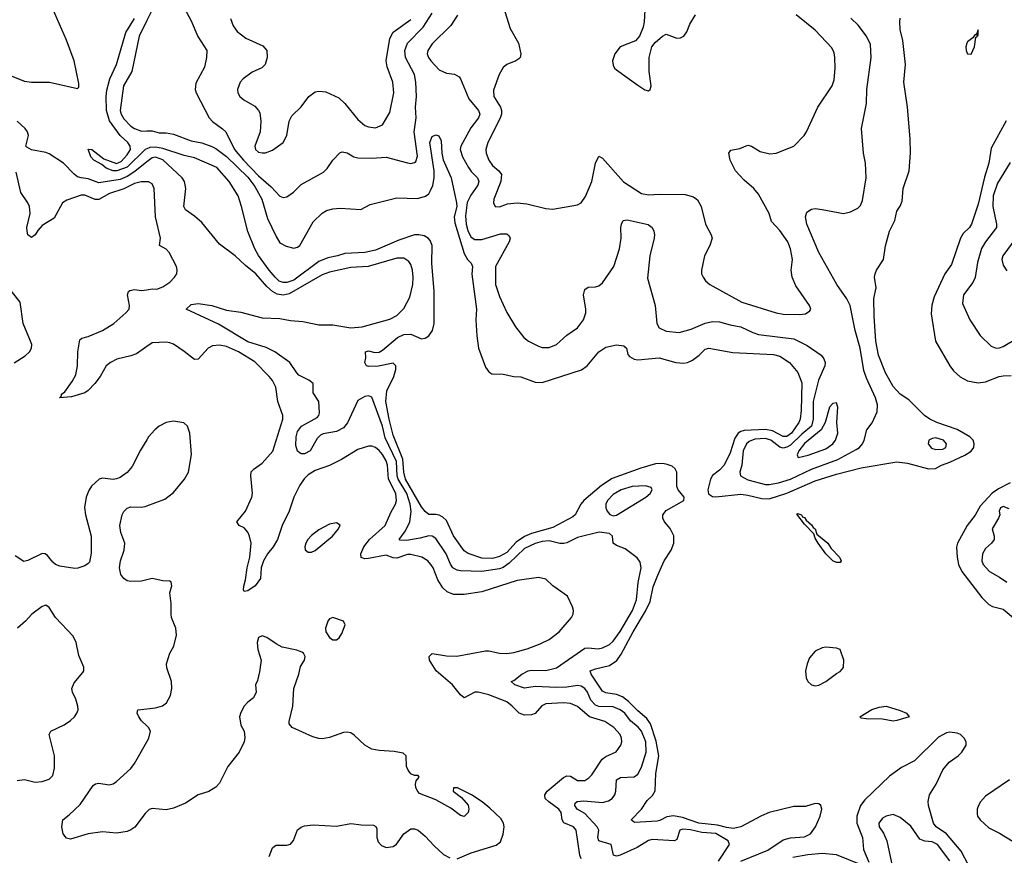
# Model space of a CAD drawing. Header units: inches. Extents: x 1682530 to 1839546, y 640742 to 791647.
# Tile 468 of 656: x 1749283 to 1754837, y 762849 to 767563. Entities that reach past the tile are written whole.
import ezdxf

# ---------------------------------------------------------------- set-up
doc = ezdxf.new("R2010")
doc.units = ezdxf.units.IN
doc.header["$MEASUREMENT"] = 0
doc.layers.add('B7746', color=7, linetype='Continuous')
doc.layers.add('B7756', color=7, linetype='Continuous')

msp = doc.modelspace()

# ---------------------------------------------------------------- linework, layer by layer
at = {"layer": 'B7746', "color": 5}
for points, elevation in [([(1749230, 767248.2), (1749310, 767215.9), (1749350, 767210.2), (1749450.8, 767210.8), (1749610, 767174), (1749617.1, 767182.9), (1749617.5, 767202.5), (1749589.9, 767330), (1749547.6, 767447.6), (1749442.4, 767690)], 660), ([(1750000, 766834.3), (1749990, 766830), (1749890, 766731.3), (1749831.1, 766711.1), (1749810, 766710.8), (1749770, 766726), (1749746.8, 766746.8), (1749702, 766770), (1749685.1, 766790), (1749670, 766832), (1749690, 766830.3), (1749757.6, 766777.6), (1749830, 766751.4), (1749856.3, 766763.7), (1749890, 766801.5), (1749908.2, 766830), (1749906.5, 766850), (1749892.5, 766870), (1749849.4, 766909.4), (1749790, 766992.4), (1749772, 767050), (1749770.4, 767130), (1749774.6, 767165.4), (1749792.2, 767230), (1749829.5, 767309.5), (1749881.5, 767490), (1749930.4, 767569.6)], 640), ([(1750000, 767558.1), (1749956.8, 767470), (1749916.6, 767270), (1749868.8, 767190), (1749850.3, 767050.3), (1749854.9, 767030), (1749870, 767004.6), (1749910, 766963), (1749930, 766948.9), (1749970, 766934.9), (1750000, 766935.6)], 640), ([(1750000, 766760.4), (1749933.4, 766706.6), (1749890, 766679.3), (1749850, 766662.3), (1749730, 766642.1), (1749670, 766665.1), (1749630, 766670.4), (1749610, 766676.9), (1749590, 766690.9), (1749530, 766753.7), (1749450, 766806.6), (1749430, 766814.1), (1749350, 766827.9), (1749323, 766843), (1749317.6, 766850), (1749333.5, 766910), (1749328.1, 766930), (1749314.6, 766950), (1749268.2, 766990)], 660), ([(1750000, 766648.3), (1749968.8, 766648.8), (1749930, 766638.8), (1749871.5, 766608.5), (1749790, 766582.3), (1749730, 766548.3), (1749709.3, 766549.3), (1749650, 766572.5), (1749630, 766572.4), (1749550, 766545.4), (1749525, 766530), (1749477.3, 766442.7), (1749410, 766401.3), (1749385.6, 766374.4), (1749370, 766348.6), (1749350, 766333.7), (1749330, 766349.6), (1749324.5, 766370), (1749323.7, 766390), (1749342.4, 766470), (1749337.7, 766510), (1749329.4, 766530), (1749288.7, 766588.7), (1749263.4, 766703.4)], 680), ([(1749252.5, 765627.5), (1749314, 765666), (1749337.7, 765690), (1749349.7, 765710), (1749350.8, 765730), (1749344.5, 765750), (1749302.8, 765850), (1749285.1, 765970), (1749207.8, 766070)], 720), ([(1750000, 765718.6), (1749941.6, 765678.4), (1749910, 765666.1), (1749831.8, 765648.2), (1749795.2, 765630), (1749771.4, 765610), (1749737.6, 765550), (1749707, 765510), (1749670, 765471.3), (1749650, 765457.2), (1749575.8, 765435.8), (1749508, 765430), (1749519.3, 765440.7), (1749519.3, 765450), (1749537, 765463), (1749579, 765521), (1749600, 765560), (1749609.9, 765610), (1749611, 765689), (1749622.8, 765757.2), (1749633.7, 765766.3), (1749670, 765775.7), (1749750.4, 765809.6), (1749814.5, 765850), (1749881.5, 765910), (1749901.1, 765930), (1749902.3, 765950), (1749891.2, 766010), (1749897.6, 766030), (1749904.6, 766035.4), (1749930, 766040.3), (1749970, 766035.6), (1750000, 766039.7)], 680), ([(1750000, 765192.8), (1749965.3, 765134.7), (1749917.8, 765042.2), (1749890, 765008), (1749850, 764979.6), (1749830, 764973.6), (1749810, 764969.5), (1749750, 764976.2), (1749731.3, 764970), (1749688.8, 764931.2), (1749673.3, 764906.7), (1749658.7, 764870), (1749649.1, 764810.9), (1749654.4, 764770), (1749687.1, 764650), (1749686.8, 764553.2), (1749676.4, 764503.6), (1749670, 764494.5), (1749650, 764482.9), (1749611.8, 764468.2), (1749593.4, 764466.6), (1749510, 764479.7), (1749485.1, 764490), (1749470, 764502.4), (1749440.3, 764540.3), (1749426, 764550), (1749410, 764550.8), (1749330, 764511.3), (1749307.2, 764507.2), (1749258.3, 764538.3)], 720), ([(1750000, 764403), (1749970, 764395.1), (1749910, 764393.6), (1749890, 764397.6), (1749870, 764411.1), (1749853.9, 764433.9), (1749845.6, 764470), (1749851.4, 764510), (1749873, 764570), (1749875.9, 764610), (1749852.9, 764670), (1749847.6, 764710), (1749860.9, 764770), (1749871.4, 764788.6), (1749890, 764807.2), (1749910, 764814.3), (1749970, 764812.6), (1749990, 764817.3), (1750000, 764821)], 720), ([(1749269.1, 763270.9), (1749310, 763276.9), (1749370, 763261.3), (1749410, 763265.2), (1749450, 763278.7), (1749470, 763299.1), (1749479, 763341), (1749479.8, 763410), (1749450, 763531.3), (1749459.3, 763550), (1749534.1, 763585.9), (1749569.2, 763610), (1749593.2, 763630), (1749606, 763650), (1749612.7, 763670), (1749612, 763690), (1749600.5, 763730), (1749580.7, 763770), (1749576.9, 763790), (1749590, 763822), (1749639.3, 763880.7), (1749644.5, 763890), (1749645.1, 763910), (1749616.1, 763976.1), (1749600.9, 764050), (1749584.9, 764084.9), (1749484.8, 764190), (1749450, 764246.6), (1749430, 764259.6), (1749410, 764253.3), (1749352.2, 764210), (1749316, 764170), (1749270, 764129.7)], 740), ([(1750000, 763579), (1749970, 763606.9), (1749955.1, 763630), (1749946.2, 763650), (1749949.5, 763670), (1750000, 763675.6)], 720), ([(1750000, 763095.1), (1749990, 763085.4), (1749932, 763008), (1749910, 762992), (1749890, 762984.2), (1749830, 762974.6), (1749750, 762980.9), (1749670, 762969.7), (1749570, 762939.5), (1749546.6, 762946.6), (1749528, 762970), (1749520.5, 763010), (1749526.6, 763050), (1749562.9, 763077.1), (1749625.2, 763134.8), (1749697.2, 763242.8), (1749710, 763253), (1749730, 763256.4), (1749787.5, 763247.5), (1749810, 763253.1), (1749830, 763266.3), (1749910, 763339.5), (1749930, 763366.4), (1750000, 763488.8)], 720)]:
    msp.add_lwpolyline(points, dxfattribs=dict(at, elevation=elevation))
at = {"layer": 'B7756', "color": 5}
for points, elevation in [([(1750000, 767874.4), (1750010.4, 767870), (1750042, 767850), (1750042.5, 767842.5), (1750052.8, 767832.8), (1750070, 767826), (1750087.8, 767770), (1750086.9, 767750), (1750035.3, 767630), (1750000, 767558.1)], 640), ([(1752817.1, 767750), (1752804.9, 767550), (1752799.3, 767520.7), (1752778.8, 767470), (1752756.1, 767443.9), (1752670, 767409.4), (1752640.4, 767370), (1752626.7, 767330), (1752630, 767306), (1752638, 767290), (1752650, 767279.3), (1752770, 767193), (1752810, 767166.8), (1752830, 767161), (1752839, 767170), (1752845.2, 767190), (1752834, 767270), (1752833.2, 767350), (1752849.4, 767410.6), (1752866.6, 767433.4), (1752909.3, 767470.7), (1752930, 767481), (1752990, 767459.1), (1753010, 767460.7), (1753030, 767470.8), (1753045.8, 767494.2), (1753062.5, 767537.5), (1753094.7, 767590)], 720), ([(1750211.8, 767630), (1750250, 767557.3), (1750287.5, 767467.5), (1750338.9, 767390), (1750337.7, 767350), (1750324.9, 767295.1), (1750276, 767204), (1750273.4, 767170), (1750278, 767150), (1750351, 767010), (1750370, 766988.7), (1750427.9, 766947.9), (1750445.8, 766930), (1750494.7, 766830), (1750545.3, 766770), (1750630, 766682.4), (1750701, 766621), (1750750, 766566.7), (1750770, 766559.5), (1750790, 766564.4), (1750827.3, 766590), (1750870, 766633.1), (1750996.3, 766703.7), (1751017.4, 766722.6), (1751049.8, 766770.2), (1751088.5, 766811.5), (1751102.8, 766817.2), (1751130, 766811.3), (1751168.6, 766788.6), (1751190, 766783.9), (1751270, 766781.2), (1751350, 766787.3), (1751470, 766754.7), (1751490, 766752.3), (1751510, 766756.9), (1751516.9, 766763.1), (1751527.4, 766792.6), (1751508.1, 766930), (1751518.5, 767010), (1751515.8, 767070), (1751521.5, 767130), (1751518.1, 767210), (1751510, 767253.5), (1751459.5, 767350), (1751455.4, 767390), (1751471, 767430), (1751559.3, 767520.7), (1751610, 767600.6)], 660), ([(1752019, 767610), (1752050, 767513), (1752095.8, 767430), (1752110.4, 767370), (1752106.8, 767350), (1752098, 767342), (1752081, 767330), (1752030, 767309.5), (1752010, 767293.2), (1751986.9, 767253.1), (1751955.5, 767164.5), (1751957.1, 767130), (1751995.2, 767070), (1752000.9, 767050), (1751999.9, 767030), (1751992.6, 767007.4), (1751924, 766870), (1751913.2, 766830), (1751914, 766810), (1751928.7, 766770), (1751950, 766739.7), (1751985, 766710), (1752000.1, 766690), (1751997.9, 766650), (1751958, 766550), (1751956.5, 766530), (1751965.5, 766510), (1751990, 766506.7), (1752035.2, 766524.8), (1752090, 766530.2), (1752143.8, 766523.8), (1752250, 766498.7), (1752290, 766494.4), (1752430, 766518.4), (1752450, 766530.4), (1752475.2, 766564.8), (1752510.7, 766650), (1752530, 766754), (1752550, 766792.2), (1752570, 766781.1), (1752688.7, 766648.7), (1752790, 766583.2), (1752830, 766574.8), (1752890, 766578.7), (1753037, 766577), (1753083.5, 766563.5), (1753106.2, 766546.2), (1753126.5, 766510), (1753150.4, 766410), (1753183.8, 766350), (1753188.2, 766330), (1753175.5, 766290), (1753145.5, 766230), (1753128, 766150), (1753128, 766130), (1753138, 766110), (1753150.6, 766090), (1753176.3, 766070), (1753357.1, 765970), (1753550.8, 765910), (1753590, 765902), (1753681, 765899), (1753715.8, 765904.2), (1753739.5, 765920.5), (1753745.2, 765930), (1753738, 765950), (1753661.2, 766061.2), (1753641, 766110), (1753634.3, 766150), (1753641.5, 766210), (1753630.7, 766270), (1753615.3, 766310), (1753570, 766374.3), (1753523.8, 766423.8), (1753511, 766470), (1753450, 766578.7), (1753424.7, 766610), (1753370, 766657.2), (1753321.2, 766710), (1753289.9, 766769.9), (1753282.7, 766810), (1753293.9, 766826.1), (1753344.4, 766835.6), (1753390, 766856), (1753410, 766850.3), (1753459.6, 766819.6), (1753513.8, 766806.2), (1753550, 766810.3), (1753650, 766850.4), (1753707.8, 766910), (1753721.1, 766930), (1753785.1, 767070), (1753865.4, 767190), (1753877, 767223), (1753882.7, 767290), (1753881.2, 767350), (1753876.8, 767376.8), (1753863.7, 767403.7), (1753770, 767504.2), (1753663.5, 767590)], 680), ([(1750000, 766935.6), (1750030, 766936.3), (1750070, 766925.5), (1750110, 766924), (1750150, 766916.3), (1750250, 766879.3), (1750310, 766867.4), (1750366.8, 766846.8), (1750390, 766835.6), (1750450, 766790.5), (1750570, 766674.5), (1750610, 766622.5), (1750648.7, 766550), (1750681.7, 766441.7), (1750730, 766339.5), (1750750, 766304.9), (1750785.6, 766285.6), (1750830, 766273.6), (1750850, 766279.1), (1750864, 766290), (1750937.9, 766422.1), (1750988.3, 766471.7), (1751013.7, 766486.3), (1751050, 766496.6), (1751090, 766500.3), (1751207.3, 766492.8), (1751260.1, 766519.9), (1751410, 766557.6), (1751526.2, 766553.8), (1751572.7, 766567.3), (1751590, 766581.3), (1751600.7, 766599.3), (1751612.5, 766627.5), (1751621.2, 766670), (1751620.9, 766710), (1751596.8, 766870), (1751610, 766903.7), (1751630, 766913.4), (1751647.3, 766907.3), (1751659.9, 766879.9), (1751664.1, 766810), (1751672.2, 766772.2), (1751717.6, 766670), (1751747.3, 766530), (1751748.5, 766510), (1751734.4, 766450), (1751737.6, 766417.6), (1751790, 766244.9), (1751809.8, 766209.8), (1751829.4, 766190), (1751837.7, 766170), (1751832.7, 766127.3), (1751860.2, 765930), (1751856.4, 765870), (1751860.7, 765779.3), (1751871.1, 765710), (1751910, 765603), (1751930, 765575.8), (1751945.9, 765565.9), (1752010, 765562.4), (1752070, 765549.2), (1752110, 765547.9), (1752190, 765517.2), (1752230, 765515.9), (1752452.8, 765587.2), (1752484.7, 765610), (1752550, 765690.1), (1752590, 765716.2), (1752650, 765729.6), (1752690, 765723.8), (1752705, 765710), (1752714, 765674), (1752722.7, 765662.7), (1752748.1, 765648.1), (1752770, 765644.6), (1752890, 765655.9), (1752984.9, 765630), (1753030, 765625.9), (1753050, 765629.4), (1753077.4, 765642.6), (1753115.8, 765670), (1753150, 765703.8), (1753170, 765710.3), (1753304.6, 765684.6), (1753534.4, 765674.4), (1753570, 765664.7), (1753625.3, 765630), (1753672.2, 765572.2), (1753694, 765514), (1753690, 765359), (1753684.8, 765310), (1753676.9, 765290), (1753635.7, 765230), (1753610, 765212.4), (1753590, 765210.7), (1753530, 765243.5), (1753490, 765250.7), (1753370, 765244.8), (1753350, 765239.5), (1753335.6, 765230), (1753317.7, 765202.3), (1753290, 765120.3), (1753256.9, 765050), (1753230, 765022.2), (1753190, 764991.5), (1753179.8, 764970), (1753163.8, 764910), (1753169, 764889), (1753190, 764873.8), (1753210, 764872), (1753350, 764885.4), (1753390, 764881.2), (1753470, 764861), (1753510, 764860.6), (1753610, 764892.3), (1753770, 764961.9), (1753890, 764999.8), (1754030, 765034.8), (1754230, 765068.5), (1754290, 765061.6), (1754410, 765029.5), (1754448.6, 765031.4), (1754482, 765050), (1754530, 765067.1), (1754613.6, 765106.4), (1754650.4, 765129.6), (1754665.4, 765150), (1754667.1, 765170), (1754661.1, 765190), (1754642.8, 765210), (1754570, 765250.3), (1754455.3, 765290), (1754416.4, 765310), (1754386.8, 765330), (1754298.1, 765418.1), (1754250, 765450.8), (1754210, 765494.2), (1754166.9, 765570), (1754127.6, 765670), (1754111.4, 765750), (1754102.5, 765890), (1754101.6, 765990), (1754114, 766050), (1754105.2, 766110), (1754109.2, 766130), (1754116, 766150), (1754154.5, 766210), (1754167.2, 766287.2), (1754189.6, 766370), (1754219.5, 766430), (1754230, 766482), (1754249.4, 766510.6), (1754260.2, 766539.8), (1754267, 766610), (1754299.5, 766710), (1754307.9, 766812.1), (1754306.6, 766890), (1754291.3, 767070), (1754269.6, 767210), (1754279.6, 767310), (1754264.9, 767444.9), (1754250, 767508), (1754247.3, 767550), (1754250, 767572)], 640), ([(1750473, 767570), (1750488.1, 767528.1), (1750510, 767496), (1750558.1, 767458.1), (1750655.5, 767415.5), (1750676.5, 767390), (1750679.7, 767350), (1750667.2, 767310), (1750648.3, 767291.7), (1750593.7, 767266.3), (1750543.7, 767230), (1750526.3, 767210), (1750512, 767170), (1750512.7, 767150), (1750524.9, 767130), (1750547.3, 767110), (1750610, 767075.8), (1750631, 767051), (1750637, 767037), (1750642.8, 766990), (1750639.1, 766930), (1750610.3, 766850), (1750612.4, 766830), (1750630, 766815.3), (1750650, 766811.7), (1750670, 766811.7), (1750710, 766827.2), (1750770, 766870.6), (1750789.6, 766910), (1750803.6, 766990), (1750818.6, 767021.4), (1750870, 767070.5), (1750913.3, 767130), (1750950, 767156.5), (1750970, 767159.6), (1751010, 767155.2), (1751082.5, 767122.5), (1751116.9, 767090), (1751190, 767000.3), (1751230, 766966.5), (1751250, 766957.7), (1751290, 766953.1), (1751329.7, 766970.3), (1751370, 767038.8), (1751393.2, 767150), (1751387.5, 767210), (1751356.7, 767296.7), (1751350.8, 767330), (1751370, 767456), (1751390, 767492.1), (1751490, 767564.6)], 680), ([(1751751.7, 767588.3), (1751715.8, 767530), (1751610, 767426.2), (1751585.6, 767390), (1751582.2, 767370), (1751588.9, 767350), (1751603, 767330), (1751650, 767280.1), (1751690, 767260.9), (1751734.8, 767254.8), (1751761.4, 767241.4), (1751770.1, 767230.1), (1751816.4, 767116.4), (1751871.7, 767050), (1751878.3, 767030), (1751871.5, 767010), (1751827.5, 766952.5), (1751772.1, 766850), (1751768.4, 766830), (1751780.1, 766790), (1751813.9, 766730), (1751830, 766706), (1751865.4, 766670), (1751873.7, 766650), (1751867.5, 766630), (1751827.2, 766572.8), (1751807.7, 766532.3), (1751797.1, 766457.1), (1751801.8, 766410), (1751810, 766373.1), (1751821.8, 766350), (1751830, 766336.5), (1751850, 766322.3), (1751890, 766322.7), (1751994.4, 766354.4), (1752030, 766354.6), (1752044.4, 766344.4), (1752050.3, 766330), (1752044.9, 766310), (1751966.7, 766170), (1751966, 766070), (1751990, 766000.7), (1752030, 765910.6), (1752080.3, 765830), (1752126.7, 765770), (1752153, 765750), (1752210, 765720.3), (1752230, 765714.3), (1752270, 765713.1), (1752310, 765730.3), (1752370, 765782.6), (1752430, 765824.4), (1752462.6, 765870), (1752476.8, 765910), (1752477.3, 765930), (1752463.5, 766010), (1752470, 766040.7), (1752490, 766053.4), (1752530, 766055.3), (1752550, 766060.9), (1752570, 766077.7), (1752634.6, 766170), (1752666.6, 766270), (1752675.4, 766330), (1752674, 766390), (1752677.3, 766410), (1752687.8, 766430), (1752710, 766434.6), (1752827.1, 766407.1), (1752850.4, 766390), (1752860.3, 766370), (1752863.2, 766350), (1752862, 766330), (1752836.8, 766230), (1752824.5, 766104.5), (1752868.2, 765950), (1752876, 765850), (1752890, 765824.2), (1752930, 765806.7), (1753002.3, 765797.7), (1753070, 765816.3), (1753150.2, 765850.2), (1753190, 765859.5), (1753230, 765859.1), (1753290, 765840.8), (1753350.4, 765830), (1753417.5, 765797.5), (1753450, 765786.8), (1753650, 765762.8), (1753724.9, 765724.9), (1753802.8, 765670), (1753819, 765650), (1753825.5, 765630), (1753823.5, 765610), (1753789.2, 765530), (1753757.9, 765410), (1753758.9, 765310), (1753750.1, 765270), (1753694.7, 765225.3), (1753630, 765163.6), (1753610, 765151.7), (1753590, 765146.4), (1753570, 765151.4), (1753519.5, 765190), (1753490, 765201.2), (1753430, 765197.3), (1753397, 765183), (1753382.2, 765170), (1753363.7, 765130), (1753355.9, 765050), (1753345.7, 765010), (1753349.6, 764989.6), (1753390, 764966.4), (1753490, 764940.9), (1753510, 764940.1), (1753562.9, 764950), (1753630, 764970.8), (1753750, 765028.1), (1753898.4, 765081.6), (1754001.8, 765138.2), (1754019.8, 765150), (1754036.5, 765170), (1754045.8, 765190), (1754061, 765250), (1754091.1, 765288.9), (1754120.3, 765350), (1754122, 765390), (1754109.8, 765430), (1754059.9, 765539.9), (1754044.6, 765584.6), (1754024.3, 765710), (1753995, 765810), (1753968.1, 765950), (1753949.1, 765989.1), (1753892.2, 766070), (1753790, 766249.7), (1753723.4, 766410), (1753714.8, 766450), (1753723.6, 766476.4), (1753750, 766494.6), (1753770, 766497.4), (1753810, 766492.9), (1753930, 766470.3), (1753970, 766479), (1754010, 766499.6), (1754025.2, 766514.8), (1754037.3, 766542.7), (1754056.8, 766670), (1754053.5, 766753.5), (1754041.8, 766810), (1754031, 766949), (1754059.8, 767090), (1754060.7, 767170), (1754085.6, 767350), (1754082.2, 767422.2), (1754059.8, 767470), (1754012.5, 767532.5), (1753971.8, 767571.8)], 660), ([(1754847.8, 766992.2), (1754761.7, 766838.3), (1754750, 766753.2), (1754725.9, 766674.1), (1754690, 766522.9), (1754652, 766410), (1754639.8, 766390), (1754604.1, 766355.9), (1754589.7, 766330.3), (1754538.5, 766181.5), (1754501.3, 766130), (1754441, 765999), (1754427.4, 765952.6), (1754424.2, 765904.2), (1754448.1, 765750), (1754529.6, 765609.6), (1754550, 765581.8), (1754587.6, 765547.6), (1754630, 765525.5), (1754690, 765514.3), (1754730, 765519.4), (1754807.3, 765550), (1754830, 765553.7), (1754875.5, 765555.5)], 640), ([(1753350, 762816), (1753502.2, 762877.8), (1753590, 762936.8), (1753630, 762947.1), (1753710, 762953.4), (1753742.9, 762970), (1753772.1, 763010), (1753798, 763070), (1753808.4, 763110), (1753802.4, 763130), (1753790, 763139.1), (1753770, 763140.8), (1753715.3, 763124.7), (1753650, 763123.9), (1753510, 763089.7), (1753467.9, 763072.1), (1753350, 763008.7), (1753310, 763000.8), (1753270, 763005.5), (1753219.8, 763019.8), (1753113.7, 763030), (1753021.5, 763061.5), (1752970, 763072), (1752933.7, 763066.3), (1752894.6, 763045.4), (1752878.4, 763041.6), (1752750, 763034.5), (1752732.3, 763050), (1752790.7, 763109.3), (1752822.6, 763157.4), (1752853.2, 763186.8), (1752867.6, 763212.4), (1752871.4, 763310), (1752889, 763410), (1752873.8, 763493.8), (1752840.2, 763590), (1752820.8, 763620.8), (1752770, 763663.9), (1752717.2, 763717.2), (1752682.7, 763742.7), (1752650, 763757.1), (1752590, 763765.8), (1752570, 763774.2), (1752507.1, 763870), (1752500.5, 763890), (1752530, 763901.8), (1752610, 763919), (1752651.8, 763948.2), (1752676.6, 763983.4), (1752743.6, 764110), (1752813.4, 764226.6), (1752838.7, 764281.3), (1752856.3, 764363.7), (1752881.7, 764430), (1752918.5, 764510), (1752958.3, 764570), (1752972.7, 764610), (1752972.1, 764652.1), (1752952.1, 764692.1), (1752919.3, 764730), (1752909.8, 764750), (1752911.6, 764770), (1752930, 764794.8), (1753029.9, 764850.1), (1753031.5, 764870), (1752997.3, 764910), (1752989.5, 764929.5), (1752989.9, 765009.9), (1752981, 765030), (1752963.8, 765043.8), (1752934.3, 765054.3), (1752910, 765058.4), (1752870, 765057), (1752786.1, 765033.9), (1752625.2, 764974.8), (1752564.8, 764935.2), (1752465.4, 764850), (1752447.9, 764830), (1752416.6, 764770), (1752402.5, 764757.5), (1752290, 764697.7), (1752170, 764664.2), (1752130, 764648.1), (1752084.3, 764615.7), (1752030, 764558), (1751990, 764534.5), (1751950, 764523.7), (1751890, 764525.4), (1751812.4, 764552.4), (1751790, 764566), (1751730, 764651.7), (1751690, 764737.5), (1751670, 764756.8), (1751650, 764767.2), (1751630, 764772), (1751590, 764771.6), (1751570, 764787.8), (1751550, 764814.5), (1751459.5, 764970), (1751450, 765010), (1751444.1, 765084.1), (1751390, 765219.2), (1751366.3, 765310), (1751348.5, 765410), (1751353.3, 765470), (1751394, 765550), (1751405, 765590), (1751403.9, 765610), (1751390, 765624.7), (1751307.5, 765607.5), (1751250, 765606.4), (1751239.3, 765610), (1751229.7, 765629.7), (1751235.1, 765655.1), (1751234, 765690), (1751250, 765694.9), (1751286.3, 765686.3), (1751310, 765687.6), (1751330, 765699.1), (1751414.5, 765770), (1751450, 765787.1), (1751490, 765788.7), (1751550, 765763.2), (1751570, 765765.6), (1751590, 765779), (1751610.9, 765809.1), (1751620.5, 765850), (1751621.8, 766030), (1751608.5, 766190), (1751609.2, 766289.2), (1751597.5, 766317.5), (1751587.4, 766330), (1751563.7, 766343.7), (1751534, 766350), (1751510, 766349), (1751421.3, 766318.7), (1751290, 766263.7), (1751230, 766249.8), (1751116.3, 766243.7), (1751076.3, 766230), (1751020.8, 766219.3), (1750970, 766198.5), (1750830, 766093.8), (1750790, 766079.5), (1750770, 766079.9), (1750747.5, 766087.5), (1750724, 766110), (1750689.5, 766150), (1750630, 766233.3), (1750609.7, 766270.3), (1750570, 766368.7), (1750535.1, 766510), (1750515.1, 766570), (1750465.1, 766650), (1750395.4, 766730), (1750270, 766783.4), (1750210, 766796.2), (1750090, 766836.1), (1750050, 766844.7), (1750017.8, 766842.2), (1750000, 766834.3)], 640), ([(1753224.4, 762815.6), (1753286, 762910), (1753278.3, 762930), (1753210, 762972.4), (1753130, 762978.3), (1753067.4, 762992.6), (1753023.6, 762996.4), (1753006.2, 762990), (1752990, 762938.9), (1752977.1, 762930), (1752850, 762938.1), (1752830, 762932.1), (1752766.5, 762893.5), (1752670, 762849.3), (1752650, 762844.1), (1752631.8, 762850), (1752618.7, 762910), (1752549.8, 762930), (1752544.5, 762950), (1752550.5, 762990), (1752540.9, 763010), (1752470, 763085.5), (1752428.4, 763110), (1752414.2, 763130), (1752416, 763144), (1752427.9, 763152.1), (1752464.6, 763155.4), (1752570, 763146.6), (1752604.6, 763155.4), (1752625.7, 763170), (1752639.8, 763190), (1752645.5, 763210), (1752650, 763275.3), (1752672.6, 763287.4), (1752748.5, 763291.5), (1752770, 763307.1), (1752790, 763346), (1752816.4, 763430), (1752815.7, 763490), (1752789.9, 763549.9), (1752772.4, 763572.4), (1752727.7, 763607.7), (1752695.8, 763650), (1752670, 763669.9), (1752630, 763686.2), (1752550, 763688.3), (1752530, 763695.6), (1752505.1, 763725.1), (1752486.2, 763770), (1752470, 763789.9), (1752450, 763802.9), (1752430, 763807.1), (1752370, 763797.1), (1752310, 763795.3), (1752190, 763801.8), (1752130, 763792.2), (1752076.2, 763810), (1752056, 763830), (1752070, 763835.3), (1752115.5, 763870), (1752150.3, 763889.7), (1752170, 763893.6), (1752250, 763891.6), (1752310, 763905.9), (1752470, 764017), (1752490, 764020.1), (1752545.6, 764014.4), (1752570, 764018.7), (1752610, 764038.4), (1752630, 764057.3), (1752670, 764110.9), (1752739.7, 764230), (1752763.1, 764290), (1752771.5, 764388.5), (1752788.2, 764470), (1752783, 764503), (1752766.6, 764526.6), (1752698.2, 764578.2), (1752650, 764596.3), (1752629.7, 764609.7), (1752626, 764650), (1752610, 764663.7), (1752551.9, 764671.9), (1752430, 764641.7), (1752370, 764611.7), (1752352.4, 764607.6), (1752330, 764608.2), (1752270, 764623.4), (1752230, 764618.6), (1752190, 764607.1), (1752130, 764580.1), (1752043.8, 764496.2), (1752010, 764472.5), (1751990, 764465), (1751889.9, 764449.9), (1751770, 764453.4), (1751750, 764456.9), (1751727.1, 764470), (1751712.2, 764492.2), (1751688.2, 764550), (1751630, 764635.3), (1751610, 764649.2), (1751590, 764650.4), (1751542.3, 764637.7), (1751465.5, 764625.5), (1751427.2, 764627.2), (1751424, 764630), (1751459.9, 764680.1), (1751484.2, 764730), (1751491.4, 764788.6), (1751485.4, 764830), (1751466.7, 764890), (1751418.7, 764970), (1751413.1, 764990), (1751408.4, 765070), (1751344.9, 765204.9), (1751329.9, 765270.1), (1751270, 765434), (1751250, 765441.5), (1751230, 765438), (1751190, 765415.4), (1751131.3, 765288.7), (1751110, 765260.2), (1751070, 765239.3), (1750994.2, 765225.8), (1750980.4, 765219.6), (1750960.5, 765199.5), (1750920.8, 765130), (1750890, 765113.3), (1750870, 765114.7), (1750849.8, 765129.8), (1750841.5, 765161.5), (1750842, 765210), (1750850, 765239.6), (1750872.7, 765270), (1750961.1, 765318.9), (1750971.3, 765330), (1750974.5, 765345.5), (1750969.9, 765409.9), (1750938.4, 765458.4), (1750937.7, 765510), (1750913.6, 765530), (1750858.2, 765558.2), (1750845.7, 765570), (1750806.6, 765630), (1750722.2, 765690), (1750673.6, 765713.6), (1750570, 765745.7), (1750404.4, 765844.4), (1750222, 765930), (1750250, 765955.8), (1750290, 765961.7), (1750367.3, 765950), (1750450, 765924.5), (1750530, 765913.7), (1750650, 765881.6), (1750750, 765877.2), (1750810, 765866.4), (1750880.5, 765860.5), (1750970, 765842.5), (1751050, 765840.9), (1751150, 765823.8), (1751214, 765830), (1751370, 765873.4), (1751410, 765894.3), (1751450, 765933.7), (1751483.2, 765996.8), (1751501, 766070), (1751503.4, 766110), (1751499.5, 766150), (1751490, 766181.6), (1751478.2, 766198.2), (1751450, 766216.8), (1751410, 766218.5), (1751249.2, 766170.8), (1751150, 766164.3), (1751030, 766139.5), (1750990, 766122.7), (1750803.1, 766016.9), (1750770, 766009), (1750734.6, 766014.6), (1750710, 766029), (1750678, 766058), (1750615.6, 766130), (1750556.2, 766176.2), (1750499.4, 766230), (1750410, 766295.8), (1750310, 766419.8), (1750270, 766455.3), (1750219.1, 766490), (1750208.9, 766510), (1750221, 766610), (1750213, 766650), (1750199.8, 766670), (1750090, 766773), (1750050, 766788), (1750030, 766784.6), (1750000, 766760.4)], 660), ([(1754870, 766757.7), (1754798.8, 766641.2), (1754773.7, 766570), (1754771.2, 766510), (1754793.4, 766410), (1754792.6, 766390), (1754730, 766309.8), (1754708.6, 766271.4), (1754686.3, 766193.7), (1754672, 766108), (1754659.7, 766080.3), (1754606.4, 766010), (1754601.3, 765961.3), (1754643.1, 765870), (1754700.5, 765780.5), (1754761.8, 765721.8), (1754790, 765710.3), (1754810, 765711.4), (1754830, 765719), (1754910, 765767.2)], 660), ([(1750000, 766039.7), (1750030, 766043.8), (1750057.2, 766042.8), (1750090, 766056.5), (1750130, 766083.1), (1750157, 766110), (1750169.5, 766130), (1750172.3, 766150), (1750167, 766170), (1750126.6, 766250), (1750110, 766268), (1750071.6, 766290), (1750076.8, 766330), (1750049.8, 766450), (1750042.3, 766610), (1750030, 766636.2), (1750010, 766648.2), (1750000, 766648.3)], 680), ([(1754900.8, 766330), (1754829.2, 766230), (1754822.8, 766210), (1754830, 766177.3), (1754850, 766145.5)], 680), ([(1752450, 762828.2), (1752441.9, 762850), (1752421.5, 762990), (1752407.1, 763010), (1752351.4, 763031.4), (1752342.6, 763050), (1752336.6, 763090), (1752325, 763110), (1752267.8, 763150), (1752247.5, 763170), (1752244.7, 763190), (1752257.7, 763210), (1752350, 763287.6), (1752370, 763297.6), (1752390, 763295.5), (1752430, 763271.6), (1752470, 763271.8), (1752494.1, 763285.9), (1752510, 763302.8), (1752568.6, 763391.4), (1752590, 763406.6), (1752647.3, 763432.7), (1752673.3, 763470), (1752678.8, 763490), (1752677.4, 763510), (1752669.8, 763530), (1752634.8, 763570), (1752583.7, 763603.7), (1752496.2, 763630), (1752430, 763688.4), (1752390, 763706), (1752350, 763709.9), (1752250, 763703.9), (1752228, 763692), (1752190.8, 763649.2), (1752170, 763641.8), (1752130, 763639.1), (1752100.3, 763650), (1752061.8, 763690), (1752030, 763714.6), (1751930, 763755.2), (1751870, 763769.9), (1751850, 763768.5), (1751790, 763737.2), (1751770, 763753.5), (1751723.7, 763810), (1751631.6, 763890), (1751594.8, 763950), (1751592.8, 763970), (1751610, 763987.2), (1751690, 763974), (1751748.3, 763971.7), (1751910, 764003.2), (1751930, 764003.2), (1751990, 763990.2), (1752031.7, 763988.3), (1752070, 763993.2), (1752145.9, 764014.1), (1752218.9, 764041.1), (1752270, 764067), (1752325.6, 764110), (1752396.2, 764190), (1752405.6, 764210), (1752406, 764230), (1752401.6, 764250), (1752373.3, 764310), (1752290, 764368.3), (1752250, 764407.2), (1752210, 764417.1), (1752090, 764399.7), (1751890, 764335.2), (1751790, 764319.4), (1751730, 764320.7), (1751694.7, 764334.7), (1751670, 764358.8), (1751642.2, 764402.2), (1751615, 764470), (1751602.6, 764490), (1751584.5, 764510), (1751551.4, 764531.4), (1751490, 764545.6), (1751470, 764545.9), (1751410, 764524.5), (1751390, 764526.4), (1751350, 764542.3), (1751250, 764523.1), (1751230, 764521.9), (1751210, 764529.8), (1751207.7, 764550), (1751224.8, 764590), (1751255.4, 764630), (1751344.5, 764710), (1751376.8, 764783.2), (1751403.4, 764830), (1751409.1, 764850), (1751405, 764890), (1751363.9, 764970), (1751357, 765050), (1751350, 765073.8), (1751330, 765109.8), (1751310, 765132.5), (1751290, 765148.7), (1751270, 765156.8), (1751250, 765156.8), (1751190, 765138.2), (1751098.5, 765081.5), (1751030, 765048.9), (1750950, 765019.5), (1750910, 764994.5), (1750887.1, 764972.9), (1750863.3, 764936.7), (1750830.1, 764869.9), (1750803.1, 764790), (1750764.4, 764710), (1750737, 764630), (1750712.8, 764590), (1750680.1, 764550), (1750658, 764510), (1750646, 764470), (1750641.1, 764410), (1750611.5, 764370), (1750570, 764341.2), (1750550, 764337), (1750545.7, 764345.7), (1750546.5, 764366.5), (1750557.7, 764402.3), (1750567, 764470), (1750581.6, 764530), (1750589.3, 764610), (1750580.1, 764650), (1750570, 764672.7), (1750550, 764696.8), (1750520.9, 764710), (1750507.6, 764730), (1750556.8, 764790), (1750593.4, 764870), (1750596.5, 764890), (1750586.1, 764990), (1750588.6, 765011.4), (1750605.1, 765030), (1750650, 765061), (1750711.1, 765128.9), (1750767.1, 765310), (1750767.4, 765330), (1750739.8, 765410), (1750728, 765490), (1750710, 765528.2), (1750690.8, 765550), (1750610, 765632.5), (1750518, 765690), (1750450, 765719.6), (1750410, 765726.5), (1750370, 765723.2), (1750345.5, 765710), (1750290, 765648.4), (1750270, 765646.4), (1750211, 765691), (1750150, 765731.7), (1750130, 765740.3), (1750110, 765743.5), (1750030, 765739.3), (1750000, 765718.6)], 680), ([(1750000, 764821), (1750101.1, 764858.9), (1750150, 764896.5), (1750213.7, 764970), (1750235.4, 765010), (1750253.1, 765110), (1750242, 765230), (1750229.6, 765270), (1750208.5, 765288.5), (1750150, 765297.2), (1750110, 765291.1), (1750070.4, 765270), (1750045.7, 765250), (1750010.3, 765210), (1750000, 765192.8)], 720), ([(1754868.9, 764950), (1754803.4, 764916.6), (1754767.9, 764892.1), (1754700.5, 764819.5), (1754672.6, 764767.4), (1754626.7, 764710), (1754572.4, 764610), (1754567, 764587), (1754570.8, 764530), (1754578, 764490), (1754596.6, 764450), (1754710, 764303.8), (1754750, 764264.3), (1754770, 764252.2), (1754830, 764238), (1754899.4, 764179.4)], 640), ([(1754864.2, 764804.2), (1754830, 764816.2), (1754816, 764810), (1754808.2, 764790), (1754810.7, 764770), (1754803.8, 764750), (1754768.9, 764690), (1754779.6, 764650), (1754779.6, 764630), (1754764.6, 764610), (1754730, 764580.5), (1754713.2, 764550), (1754709.1, 764510), (1754717.3, 764490), (1754754, 764450), (1754810, 764418.9), (1754850, 764390.2)], 660), ([(1750000, 763675.6), (1750050, 763681.2), (1750088.2, 763691.8), (1750110.7, 763710), (1750133.4, 763750), (1750140.6, 763790), (1750139.4, 763830), (1750112.9, 763907.1), (1750112.1, 763930), (1750129.8, 763990), (1750151.7, 764028.2), (1750167, 764090), (1750163.1, 764130), (1750139.2, 764190), (1750136.8, 764210), (1750137.7, 764270), (1750129.6, 764330.4), (1750140.9, 764370), (1750137.2, 764390), (1750130, 764395.1), (1750090, 764398), (1750030, 764410.9), (1750000, 764403)], 720), ([(1751750, 762828.4), (1751830, 762863.1), (1751970, 762906.7), (1751994.8, 762925.2), (1752011, 762969), (1752015.9, 763010), (1752012.4, 763030), (1751996.7, 763056.7), (1751935.2, 763115.2), (1751891.1, 763151.1), (1751830.6, 763190.6), (1751752.3, 763230), (1751730.7, 763229.3), (1751727.4, 763210), (1751774.6, 763174.6), (1751811.8, 763131.8), (1751817.3, 763110), (1751812.4, 763090), (1751790, 763067.6), (1751770, 763074.5), (1751715.3, 763115.3), (1751630, 763162), (1751538.6, 763198.6), (1751528.3, 763208.3), (1751518.4, 763230), (1751516, 763250), (1751519, 763270), (1751536, 763290), (1751530, 763299), (1751510, 763299), (1751490, 763309), (1751474.5, 763330), (1751465.6, 763350), (1751462.7, 763410), (1751445.6, 763425.6), (1751395.3, 763435.3), (1751310, 763441), (1751268.6, 763448.6), (1751230, 763469.8), (1751170, 763526.9), (1751150, 763539.7), (1751130, 763544), (1751110, 763541.5), (1751030, 763512.9), (1750990, 763505.7), (1750970, 763507.1), (1750937.3, 763517.3), (1750819.3, 763570), (1750803.7, 763590), (1750803.3, 763603.3), (1750824.5, 763690), (1750829.6, 763790), (1750858, 763870), (1750866.5, 763913.5), (1750889.2, 763950), (1750894, 763970), (1750884, 763990), (1750874.9, 763994.9), (1750846, 764006), (1750764, 764024), (1750730, 764041.1), (1750677.5, 764077.5), (1750650, 764086.2), (1750630, 764076.8), (1750621.8, 764050), (1750627.3, 764010), (1750645.4, 763950), (1750636.2, 763883.8), (1750625.1, 763834.9), (1750614, 763810), (1750616.3, 763770), (1750602.4, 763737.6), (1750570, 763712.8), (1750550, 763690.9), (1750530, 763655.3), (1750523.6, 763630), (1750530, 763583.1), (1750548.9, 763550), (1750552.8, 763512.8), (1750549, 763490), (1750521.6, 763430), (1750458, 763350), (1750410, 763255.4), (1750390, 763232.7), (1750350, 763209.7), (1750290, 763189.7), (1750217.5, 763142.5), (1750150, 763114.1), (1750110, 763104.6), (1750030, 763112.7), (1750012.7, 763107.3), (1750000, 763095.1)], 720), ([(1750000, 763488.8), (1750012.1, 763510), (1750021.3, 763550), (1750009.6, 763570), (1750000, 763579)], 720), ([(1754636.5, 762790), (1754592.9, 762872.9), (1754510.8, 762970.8), (1754453.3, 763010), (1754437.1, 763030), (1754409.5, 763130), (1754407, 763153), (1754414.3, 763190), (1754451.5, 763250), (1754489.1, 763330.9), (1754525.6, 763374.4), (1754577.3, 763410), (1754597.7, 763430), (1754622, 763470), (1754621.3, 763490), (1754609.7, 763510), (1754590, 763529.7), (1754570, 763538), (1754530, 763543.1), (1754510, 763539.1), (1754464.7, 763515.3), (1754330, 763382), (1754256.2, 763343.8), (1754190, 763295.5), (1754050, 763161.9), (1754025.4, 763130), (1754005, 763070), (1754005.8, 763030), (1754036.3, 762950), (1754041.7, 762881.7), (1754072.9, 762810)], 640), ([(1754865.6, 763274.4), (1754730, 763183.2), (1754701.6, 763150), (1754690.9, 763130), (1754684.3, 763110), (1754683.5, 763083.5), (1754686.3, 763070), (1754700.2, 763050), (1754750, 763003.5), (1754810, 762974.2), (1754887.6, 762927.6)], 640), ([(1754530, 762818), (1754460.3, 762910), (1754430, 762925.2), (1754388.4, 762928.4), (1754359.7, 762939.7), (1754310, 763014.3), (1754250, 763062.9), (1754210, 763078.7), (1754171, 763070), (1754150, 763058), (1754129.1, 763030), (1754130.3, 763010), (1754154.4, 762974.4), (1754173.6, 762930), (1754204.7, 762790)], 660), ([(1750690, 762842), (1750709.3, 762890.7), (1750719.6, 762900.4), (1750730, 762906.2), (1750790, 762905.4), (1750810, 762912.3), (1750826.9, 762933.1), (1750850, 762993.4), (1750870, 763007.6), (1750890, 763014.8), (1750938.6, 763021.4), (1751070, 763014.2), (1751150, 763028.7), (1751210, 763020.6), (1751278.5, 763018.5), (1751292.2, 763012.2), (1751298.2, 762998.2), (1751298.2, 762950), (1751304.8, 762924.8), (1751324, 762904), (1751350, 762892.6), (1751390, 762898.3), (1751407.9, 762912.1), (1751450, 762970.7), (1751490, 762998), (1751510, 762998), (1751530, 762991), (1751570, 762957.3), (1751621.6, 762901.6), (1751674.3, 762854.3), (1751710, 762834)], 720), ([(1754030, 762795.8), (1753890, 762852.1), (1753810, 762859.5), (1753727.7, 762852.3), (1753644.3, 762835.7)], 640)]:
    msp.add_lwpolyline(points, dxfattribs=dict(at, elevation=elevation))
for points, elevation in [([(1754690, 767506), (1754679.6, 767480.4), (1754670, 767478), (1754659.8, 767460.2), (1754630, 767439), (1754625.5, 767430), (1754620.5, 767410), (1754622, 767390), (1754630, 767371.3), (1754650, 767368.5), (1754669.2, 767410), (1754676.4, 767463.6), (1754686, 767470), (1754682, 767478), (1754690, 767474)], 640), ([(1753890, 765401.2), (1753870, 765396.9), (1753850, 765376.2), (1753826.7, 765290), (1753804.4, 765250), (1753710, 765172.6), (1753678.6, 765130), (1753667.8, 765107.8), (1753674, 765094), (1753730, 765106.9), (1753830, 765141.6), (1753869.8, 765170), (1753884.8, 765190), (1753897.8, 765230), (1753892.4, 765290), (1753897.1, 765377.1)], 680), ([(1754450, 765204), (1754430, 765201.2), (1754410.3, 765190), (1754406.3, 765170), (1754425.9, 765145.9), (1754450, 765138.3), (1754490, 765140.7), (1754506.3, 765150), (1754511, 765170), (1754492.8, 765190)], 660), ([(1752812.5, 764932.5), (1752737.3, 764930), (1752675.3, 764910), (1752630, 764884.8), (1752598.8, 764850), (1752589.3, 764830), (1752589.3, 764809.3), (1752597, 764790), (1752611.5, 764771.5), (1752630, 764763.7), (1752650, 764767.7), (1752815.4, 764870), (1752838.9, 764890), (1752851.2, 764910), (1752844.8, 764924.8)], 660), ([(1753910, 764501.2), (1753890, 764501.6), (1753870, 764509.6), (1753830, 764549.6), (1753786, 764610), (1753770, 764639), (1753762.9, 764662.9), (1753710, 764718), (1753665.8, 764774.2), (1753670, 764777.3), (1753692, 764770), (1753698, 764758), (1753710, 764754.6), (1753719.9, 764739.9), (1753750, 764714), (1753758.7, 764698.7), (1753770.2, 764690), (1753779.8, 764659.8), (1753841.3, 764610), (1753860.7, 764580.7), (1753907.7, 764530), (1753916.3, 764510)], 620), ([(1751070, 764724.7), (1751030, 764716.5), (1750970, 764684.9), (1750930, 764652.6), (1750909, 764630), (1750898, 764610), (1750891, 764590), (1750893, 764573), (1750910, 764558.6), (1750930, 764558.9), (1750950, 764567.6), (1751048.1, 764650), (1751081.2, 764690), (1751090, 764711.6)], 720), ([(1751049, 764191), (1751030, 764182.4), (1751020.9, 764170), (1751007.3, 764130), (1751009.3, 764110), (1751030, 764077.6), (1751050, 764064), (1751070, 764064), (1751084.2, 764075.8), (1751100.5, 764099.5), (1751119.7, 764150), (1751109.6, 764170)], 720), ([(1753830, 764022.6), (1753810, 764019.7), (1753770, 763999.7), (1753737.8, 763962.2), (1753724.9, 763930), (1753716.1, 763890), (1753719, 763850), (1753728.6, 763828.6), (1753750, 763810.3), (1753770, 763805.8), (1753790, 763808.2), (1753830, 763829.2), (1753890, 763875.3), (1753910, 763885.3), (1753930, 763908.2), (1753932.1, 763950), (1753910, 764009.7), (1753890, 764017.4)], 640), ([(1754210, 763606.6), (1754150, 763617.4), (1754058, 763618), (1754030, 763622), (1754022, 763630), (1754090, 763671.7), (1754130, 763684.6), (1754170, 763691.1), (1754250, 763666.4), (1754284.7, 763650), (1754301, 763630), (1754230, 763609.8)], 620)]:
    msp.add_lwpolyline(points, close=True, dxfattribs=dict(at, elevation=elevation))

doc.saveas('drawing.dxf')
